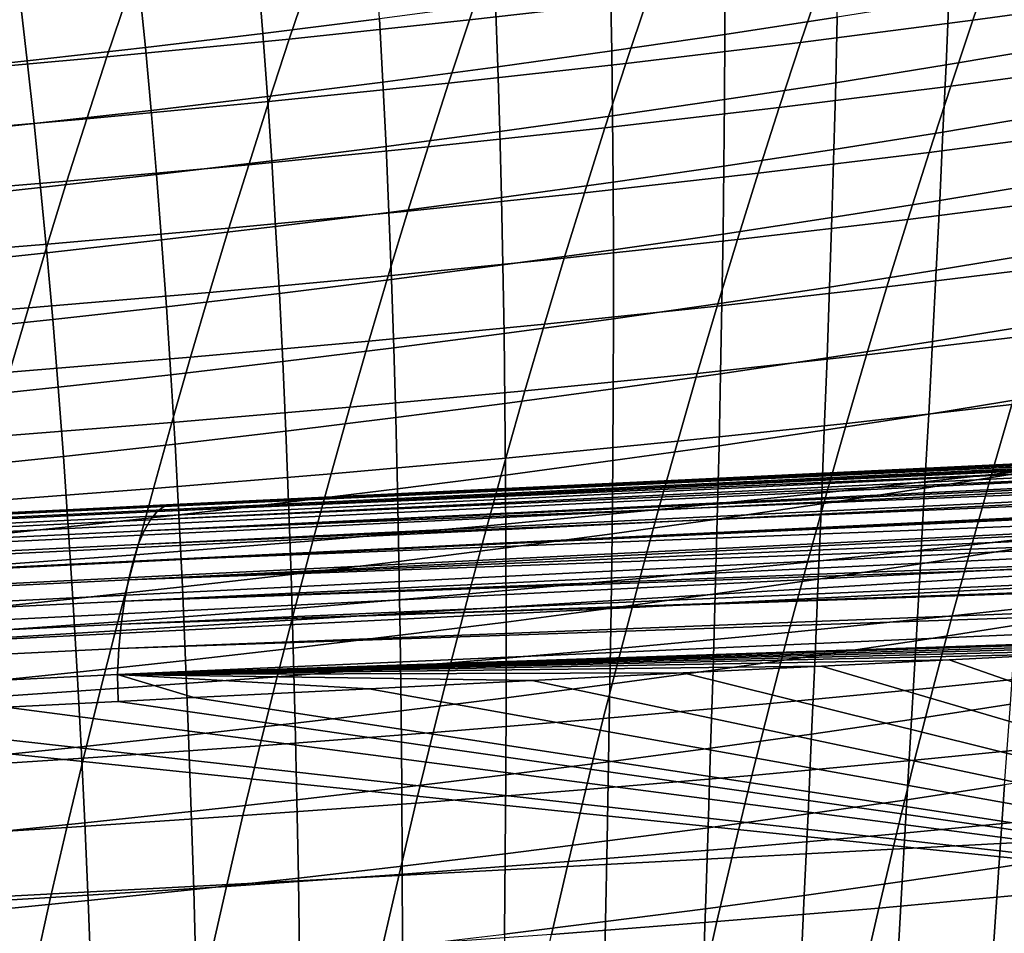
# Model space of a CAD drawing. Header units: metres. Extents: x -248 to 28, y -28 to 28.
# Tile 334 of 507: x -38.85 to -34.88, y 8.47 to 12.15. Entities that reach past the tile are written whole.
import ezdxf

# ---------------------------------------------------------------- set-up
doc = ezdxf.new("R2010")
doc.units = ezdxf.units.M
doc.layers.add('solid_10_061_053_XXX', color=7, linetype='CONTINUOUS')

msp = doc.modelspace()

# ---------------------------------------------------------------- linework, layer by layer
at = {"layer": 'solid_10_061_053_XXX'}
for points in [[(-34.231518, 12.505729, 63.510338), (-34.324722, 12.239424, 63.161781), (-35.006657, 12.144467, 64.070091), (-34.91621, 12.407646, 64.411278)], [(-36.230721, 12.482958, 66.501122), (-36.318192, 12.227763, 66.166069), (-37.034466, 12.145777, 67.019325), (-36.948856, 12.398229, 67.347321)], [(-37.396816, 12.150808, 104.903877), (-37.411945, 12.400756, 104.70356), (-37.886734, 12.340705, 104.698837), (-37.866924, 12.091537, 104.89724)], [(-36.948856, 12.398229, 67.347321), (-37.034466, 12.145777, 67.019325), (-37.760235, 12.068966, 67.856209), (-37.676201, 12.318791, 68.177391)], [(-35.552395, 12.157101, 105.229584), (-35.547043, 12.415862, 105.026115), (-36.004726, 12.345283, 104.981651), (-36.005142, 12.087584, 105.182816)], [(-34.91621, 12.407646, 64.411278), (-35.006657, 12.144467, 64.070091), (-35.699947, 12.054834, 64.962616), (-35.611938, 12.315022, 65.296623)], [(-37.866924, 12.091537, 104.89724), (-37.886734, 12.340705, 104.698837), (-38.364357, 12.283396, 104.703987), (-38.339935, 12.034941, 104.900612)], [(-36.005142, 12.087584, 105.182816), (-36.004726, 12.345283, 104.981651), (-36.465637, 12.27762, 104.946304), (-36.461201, 12.020916, 105.145287)], [(-37.676201, 12.318791, 68.177391), (-37.760235, 12.068966, 67.856209), (-38.494961, 11.99723, 68.676567), (-38.412235, 12.244545, 68.99118)], [(-35.611938, 12.315022, 65.296623), (-35.699947, 12.054834, 64.962616), (-36.404079, 11.970436, 65.839012), (-36.318192, 12.227763, 66.166069)], [(-34.673546, 12.038629, 105.552422), (-34.657162, 12.304913, 105.349953), (-35.103046, 12.229523, 105.285355), (-35.114368, 11.964473, 105.485435)], [(-38.339935, 12.034941, 104.900612), (-38.364357, 12.283396, 104.703987), (-38.844723, 12.228768, 104.719231), (-38.81575, 11.98096, 104.91423)], [(-36.461201, 12.020916, 105.145287), (-36.465637, 12.27762, 104.946304), (-36.929695, 12.212816, 104.920303), (-36.920483, 11.957033, 105.117226)], [(-38.81575, 11.98096, 104.91423), (-38.844723, 12.228768, 104.719231), (-39.327583, 12.176771, 104.74482), (-39.294113, 11.929544, 104.938339)], [(-38.412235, 12.244545, 68.99118), (-38.494961, 11.99723, 68.676567), (-39.238113, 11.93047, 69.480232), (-39.156441, 12.175388, 69.788528)], [(-36.318192, 12.227763, 66.166069), (-36.404079, 11.970436, 65.839012), (-37.118526, 11.891183, 66.699005), (-37.034466, 12.145777, 67.019325)], [(-35.114368, 11.964473, 105.485435), (-35.103046, 12.229523, 105.285355), (-35.552395, 12.157101, 105.229584), (-35.558746, 11.893209, 105.427368)], [(-34.324722, 12.239424, 63.161781), (-34.416225, 11.970958, 62.822109), (-35.095451, 11.879141, 63.73745), (-35.006657, 12.144467, 64.070091)], [(-36.920483, 11.957033, 105.117226), (-36.929695, 12.212816, 104.920303), (-37.396816, 12.150808, 104.903877), (-37.382904, 11.895878, 105.098854)], [(-37.382904, 11.895878, 105.098854), (-37.396816, 12.150808, 104.903877), (-37.866924, 12.091537, 104.89724), (-37.848381, 11.837389, 105.090401)], [(-37.034466, 12.145777, 67.019325), (-37.118526, 11.891183, 66.699005), (-37.842747, 11.816979, 67.542389), (-37.760235, 12.068966, 67.856209)], [(-35.558746, 11.893209, 105.427368), (-35.552395, 12.157101, 105.229584), (-36.005142, 12.087584, 105.182816), (-36.006607, 11.824776, 105.37841)], [(-35.006657, 12.144467, 64.070091), (-35.095451, 11.879141, 63.73745), (-35.786358, 11.792504, 64.636795), (-35.699947, 12.054834, 64.962616)], [(-37.760235, 12.068966, 67.856209), (-37.842747, 11.816979, 67.542389), (-38.576195, 11.747727, 68.369011), (-38.494961, 11.99723, 68.676567)], [(-37.848381, 11.837389, 105.090401), (-37.866924, 12.091537, 104.89724), (-38.339935, 12.034941, 104.900612), (-38.31683, 11.781507, 105.092087)], [(-36.006607, 11.824776, 105.37841), (-36.005142, 12.087584, 105.182816), (-36.461201, 12.020916, 105.145287), (-36.457863, 11.759115, 105.338806)], [(-38.31683, 11.781507, 105.092087), (-38.339935, 12.034941, 104.900612), (-38.81575, 11.98096, 104.91423), (-38.788136, 11.728173, 105.104164)], [(-36.457863, 11.759115, 105.338806), (-36.461201, 12.020916, 105.145287), (-36.920483, 11.957033, 105.117226), (-36.912426, 11.696169, 105.308769)], [(-35.699947, 12.054834, 64.962616), (-35.786358, 11.792504, 64.636795), (-36.488407, 11.710963, 65.519829), (-36.404079, 11.970436, 65.839012)], [(-34.690788, 11.767049, 105.749077), (-34.673546, 12.038629, 105.552422), (-35.114368, 11.964473, 105.485435), (-35.126602, 11.694157, 105.67981)], [(-38.494961, 11.99723, 68.676567), (-38.576195, 11.747727, 68.369011), (-39.318321, 11.68333, 69.178719), (-39.238113, 11.93047, 69.480232)], [(-38.788136, 11.728173, 105.104164), (-38.81575, 11.98096, 104.91423), (-39.294113, 11.929544, 104.938339), (-39.262047, 11.677338, 105.126877)], [(-36.912426, 11.696169, 105.308769), (-36.920483, 11.957033, 105.117226), (-37.382904, 11.895878, 105.098854), (-37.370197, 11.635877, 105.288544)], [(-36.404079, 11.970436, 65.839012), (-36.488407, 11.710963, 65.519829), (-37.201061, 11.634429, 66.38623), (-37.118526, 11.891183, 66.699005)], [(-35.126602, 11.694157, 105.67981), (-35.114368, 11.964473, 105.485435), (-35.558746, 11.893209, 105.427368), (-35.566067, 11.624078, 105.61956)], [(-34.416225, 11.970958, 62.822109), (-34.506046, 11.700331, 62.491177), (-35.182621, 11.611661, 63.413197), (-35.095451, 11.879141, 63.73745)], [(-37.118526, 11.891183, 66.699005), (-37.201061, 11.634429, 66.38623), (-37.923767, 11.562811, 67.235817), (-37.842747, 11.816979, 67.542389)], [(-37.370197, 11.635877, 105.288544), (-37.382904, 11.895878, 105.098854), (-37.848381, 11.837389, 105.090401), (-37.831093, 11.57818, 105.278366)], [(-35.566067, 11.624078, 105.61956), (-35.558746, 11.893209, 105.427368), (-36.006607, 11.824776, 105.37841), (-36.009102, 11.556752, 105.568512)], [(-35.095451, 11.879141, 63.73745), (-35.182621, 11.611661, 63.413197), (-35.871185, 11.52802, 64.319038), (-35.786358, 11.792504, 64.636795)], [(-37.831093, 11.57818, 105.278366), (-37.848381, 11.837389, 105.090401), (-38.31683, 11.781507, 105.092087), (-38.295025, 11.52302, 105.278465)], [(-36.009102, 11.556752, 105.568512), (-36.006607, 11.824776, 105.37841), (-36.457863, 11.759115, 105.338806), (-36.455608, 11.492123, 105.526917)], [(-37.842747, 11.816979, 67.542389), (-37.923767, 11.562811, 67.235817), (-38.655964, 11.496013, 68.068413), (-38.576195, 11.747727, 68.369011)], [(-35.786358, 11.792504, 64.636795), (-35.871185, 11.52802, 64.319038), (-36.571194, 11.449327, 65.208374), (-36.488407, 11.710963, 65.519829)], [(-38.576195, 11.747727, 68.369011), (-38.655964, 11.496013, 68.068413), (-39.397087, 11.433941, 68.883865), (-39.318321, 11.68333, 69.178719)], [(-38.295025, 11.52302, 105.278465), (-38.31683, 11.781507, 105.092087), (-38.788136, 11.728173, 105.104164), (-38.761871, 11.470338, 105.28907)], [(-36.455608, 11.492123, 105.526917), (-36.457863, 11.759115, 105.338806), (-36.912426, 11.696169, 105.308769), (-36.905499, 11.430132, 105.49501)], [(-34.708858, 11.490054, 105.940025), (-34.690788, 11.767049, 105.749077), (-35.126602, 11.694157, 105.67981), (-35.139729, 11.418462, 105.868584)], [(-38.761871, 11.470338, 105.28907), (-38.788136, 11.728173, 105.104164), (-39.262047, 11.677338, 105.126877), (-39.231377, 11.420085, 105.310463)], [(-36.488407, 11.710963, 65.519829), (-36.571194, 11.449327, 65.208374), (-37.282093, 11.375495, 66.080879), (-37.201061, 11.634429, 66.38623)], [(-36.905499, 11.430132, 105.49501), (-36.912426, 11.696169, 105.308769), (-37.370197, 11.635877, 105.288544), (-37.358677, 11.37072, 105.47303)], [(-35.139729, 11.418462, 105.868584), (-35.126602, 11.694157, 105.67981), (-35.566067, 11.624078, 105.61956), (-35.574333, 11.3496, 105.806236)], [(-34.506046, 11.700331, 62.491177), (-34.594204, 11.42754, 62.168831), (-35.268181, 11.342021, 63.097191), (-35.182621, 11.611661, 63.413197)], [(-37.201061, 11.634429, 66.38623), (-37.282093, 11.375495, 66.080879), (-38.003319, 11.306437, 66.936363), (-37.923767, 11.562811, 67.235817)], [(-37.358677, 11.37072, 105.47303), (-37.370197, 11.635877, 105.288544), (-37.831093, 11.57818, 105.278366), (-37.815044, 11.31383, 105.461205)], [(-35.574333, 11.3496, 105.806236), (-35.566067, 11.624078, 105.61956), (-36.009102, 11.556752, 105.568512), (-36.012596, 11.283412, 105.753197)], [(-35.182621, 11.611661, 63.413197), (-35.268181, 11.342021, 63.097191), (-35.954453, 11.261371, 64.009201), (-35.871185, 11.52802, 64.319038)], [(-37.923767, 11.562811, 67.235817), (-38.003319, 11.306437, 66.936363), (-38.734291, 11.242062, 67.774658), (-38.655964, 11.496013, 68.068413)], [(-37.815044, 11.31383, 105.461205), (-37.831093, 11.57818, 105.278366), (-38.295025, 11.52302, 105.278465), (-38.274506, 11.259404, 105.459785)], [(-36.012596, 11.283412, 105.753197), (-36.009102, 11.556752, 105.568512), (-36.455608, 11.492123, 105.526917), (-36.454418, 11.21984, 105.709709)], [(-38.274506, 11.259404, 105.459785), (-38.295025, 11.52302, 105.278465), (-38.761871, 11.470338, 105.28907), (-38.736946, 11.207385, 105.469009)], [(-35.871185, 11.52802, 64.319038), (-35.954453, 11.261371, 64.009201), (-36.652462, 11.185512, 64.904526), (-36.571194, 11.449327, 65.208374)], [(-38.655964, 11.496013, 68.068413), (-38.734291, 11.242062, 67.774658), (-39.474438, 11.182276, 68.595589), (-39.397087, 11.433941, 68.883865)], [(-38.736946, 11.207385, 105.469009), (-38.761871, 11.470338, 105.28907), (-39.231377, 11.420085, 105.310463), (-39.202091, 11.157723, 105.489143)], [(-36.454418, 11.21984, 105.709709), (-36.455608, 11.492123, 105.526917), (-36.905499, 11.430132, 105.49501), (-36.899693, 11.158829, 105.676018)], [(-34.72773, 11.207526, 106.125366), (-34.708858, 11.490054, 105.940025), (-35.139729, 11.418462, 105.868584), (-35.153713, 11.137274, 106.051834)], [(-36.571194, 11.449327, 65.208374), (-36.652462, 11.185512, 64.904526), (-37.361645, 11.114362, 65.782837), (-37.282093, 11.375495, 66.080879)], [(-36.899693, 11.158829, 105.676018), (-36.905499, 11.430132, 105.49501), (-37.358677, 11.37072, 105.47303), (-37.348328, 11.10032, 105.652351)], [(-34.594204, 11.42754, 62.168831), (-34.680714, 11.152584, 61.854919), (-35.352146, 11.070213, 62.789288), (-35.268181, 11.342021, 63.097191)], [(-35.153713, 11.137274, 106.051834), (-35.139729, 11.418462, 105.868584), (-35.574333, 11.3496, 105.806236), (-35.583523, 11.069667, 105.987495)], [(-37.282093, 11.375495, 66.080879), (-37.361645, 11.114362, 65.782837), (-38.081421, 11.047837, 66.643929), (-38.003319, 11.306437, 66.936363)], [(-37.348328, 11.10032, 105.652351), (-37.358677, 11.37072, 105.47303), (-37.815044, 11.31383, 105.461205), (-37.800217, 11.044257, 105.638969)], [(-35.583523, 11.069667, 105.987495), (-35.574333, 11.3496, 105.806236), (-36.012596, 11.283412, 105.753197), (-36.017075, 11.004651, 105.932549)], [(-38.003319, 11.306437, 66.936363), (-38.081421, 11.047837, 66.643929), (-38.811199, 10.985848, 67.48764), (-38.734291, 11.242062, 67.774658)], [(-37.800217, 11.044257, 105.638969), (-37.815044, 11.31383, 105.461205), (-38.274506, 11.259404, 105.459785), (-38.255264, 10.990583, 105.636101)], [(-35.268181, 11.342021, 63.097191), (-35.352146, 11.070213, 62.789288), (-36.036179, 10.992544, 63.70715), (-35.954453, 11.261371, 64.009201)], [(-36.017075, 11.004651, 105.932549), (-36.012596, 11.283412, 105.753197), (-36.454418, 11.21984, 105.709709), (-36.454262, 10.94217, 105.887253)], [(-38.734291, 11.242062, 67.774658), (-38.811199, 10.985848, 67.48764), (-39.550388, 10.928308, 68.313782), (-39.474438, 11.182276, 68.595589)], [(-38.255264, 10.990583, 105.636101), (-38.274506, 11.259404, 105.459785), (-38.736946, 11.207385, 105.469009), (-38.713345, 10.939244, 105.644005)], [(-35.954453, 11.261371, 64.009201), (-36.036179, 10.992544, 63.70715), (-36.732235, 10.919502, 64.608154), (-36.652462, 11.185512, 64.904526)], [(-38.713345, 10.939244, 105.644005), (-38.736946, 11.207385, 105.469009), (-39.202091, 11.157723, 105.489143), (-39.174183, 10.89019, 105.662956)], [(-36.454262, 10.94217, 105.887253), (-36.454418, 11.21984, 105.709709), (-36.899693, 11.158829, 105.676018), (-36.894985, 10.882168, 105.851852)], [(-34.747372, 10.919347, 106.305199), (-34.72773, 11.207526, 106.125366), (-35.153713, 11.137274, 106.051834), (-35.168533, 10.850479, 106.229668)], [(-36.652462, 11.185512, 64.904526), (-36.732235, 10.919502, 64.608154), (-37.439739, 10.851011, 65.491974), (-37.361645, 11.114362, 65.782837)], [(-36.894985, 10.882168, 105.851852), (-36.899693, 11.158829, 105.676018), (-37.348328, 11.10032, 105.652351), (-37.33913, 10.82459, 105.826584)], [(-34.680714, 11.152584, 61.854919), (-34.765587, 10.875461, 61.549294), (-35.434544, 10.796231, 62.489342), (-35.352146, 11.070213, 62.789288)], [(-37.361645, 11.114362, 65.782837), (-37.439739, 10.851011, 65.491974), (-38.1581, 10.786988, 66.358398), (-38.081421, 11.047837, 66.643929)], [(-35.168533, 10.850479, 106.229668), (-35.153713, 11.137274, 106.051834), (-35.583523, 11.069667, 105.987495), (-35.593609, 10.784171, 106.163422)], [(-37.33913, 10.82459, 105.826584), (-37.348328, 11.10032, 105.652351), (-37.800217, 11.044257, 105.638969), (-37.786598, 10.769381, 105.811707)], [(-35.352146, 11.070213, 62.789288), (-35.434544, 10.796231, 62.489342), (-36.116386, 10.721529, 63.412743), (-36.036179, 10.992544, 63.70715)], [(-35.593609, 10.784171, 106.163422), (-35.583523, 11.069667, 105.987495), (-36.017075, 11.004651, 105.932549), (-36.022514, 10.720367, 106.106651)], [(-38.081421, 11.047837, 66.643929), (-38.1581, 10.786988, 66.358398), (-38.886707, 10.727349, 67.207245), (-38.811199, 10.985848, 67.48764)], [(-37.786598, 10.769381, 105.811707), (-37.800217, 11.044257, 105.638969), (-38.255264, 10.990583, 105.636101), (-38.237286, 10.716484, 105.807465)], [(-38.237286, 10.716484, 105.807465), (-38.255264, 10.990583, 105.636101), (-38.713345, 10.939244, 105.644005), (-38.691063, 10.665846, 105.814117)], [(-36.036179, 10.992544, 63.70715), (-36.116386, 10.721529, 63.412743), (-36.810535, 10.651283, 64.31913), (-36.732235, 10.919502, 64.608154)], [(-36.022514, 10.720367, 106.106651), (-36.017075, 11.004651, 105.932549), (-36.454262, 10.94217, 105.887253), (-36.455132, 10.659014, 106.059624)], [(-38.811199, 10.985848, 67.48764), (-38.886707, 10.727349, 67.207245), (-39.624969, 10.672012, 68.038338), (-39.550388, 10.928308, 68.313782)], [(-38.691063, 10.665846, 105.814117), (-38.713345, 10.939244, 105.644005), (-39.174183, 10.89019, 105.662956), (-39.14764, 10.61742, 105.831932)], [(-36.732235, 10.919502, 64.608154), (-36.810535, 10.651283, 64.31913), (-37.516399, 10.585423, 65.208168), (-37.439739, 10.851011, 65.491974)], [(-36.455132, 10.659014, 106.059624), (-36.454262, 10.94217, 105.887253), (-36.894985, 10.882168, 105.851852), (-36.891354, 10.600057, 106.022583)], [(-34.767746, 10.625395, 106.479607), (-34.747372, 10.919347, 106.305199), (-35.168533, 10.850479, 106.229668), (-35.184155, 10.557962, 106.402168)], [(-36.891354, 10.600057, 106.022583), (-36.894985, 10.882168, 105.851852), (-37.33913, 10.82459, 105.826584), (-37.331074, 10.543444, 105.995789)], [(-34.765587, 10.875461, 61.549294), (-34.848846, 10.596169, 61.251801), (-35.515385, 10.520069, 62.197216), (-35.434544, 10.796231, 62.489342)], [(-37.439739, 10.851011, 65.491974), (-37.516399, 10.585423, 65.208168), (-38.233376, 10.523868, 66.079643), (-38.1581, 10.786988, 66.358398)], [(-35.184155, 10.557962, 106.402168), (-35.168533, 10.850479, 106.229668), (-35.593609, 10.784171, 106.163422), (-35.604565, 10.493, 106.334084)], [(-37.331074, 10.543444, 105.995789), (-37.33913, 10.82459, 105.826584), (-37.786598, 10.769381, 105.811707), (-37.774178, 10.489119, 105.979485)], [(-35.434544, 10.796231, 62.489342), (-35.515385, 10.520069, 62.197216), (-36.195095, 10.448314, 63.125843), (-36.116386, 10.721529, 63.412743)], [(-38.1581, 10.786988, 66.358398), (-38.233376, 10.523868, 66.079643), (-38.960846, 10.46654, 66.933372), (-38.886707, 10.727349, 67.207245)], [(-37.774178, 10.489119, 105.979485), (-37.786598, 10.769381, 105.811707), (-38.237286, 10.716484, 105.807465), (-38.220562, 10.437029, 105.97393)], [(-35.604565, 10.493, 106.334084), (-35.593609, 10.784171, 106.163422), (-36.022514, 10.720367, 106.106651), (-36.028885, 10.430453, 106.275574)], [(-38.220562, 10.437029, 105.97393), (-38.237286, 10.716484, 105.807465), (-38.691063, 10.665846, 105.814117), (-38.670086, 10.387121, 105.979378)], [(-36.116386, 10.721529, 63.412743), (-36.195095, 10.448314, 63.125843), (-36.887383, 10.380839, 64.037323), (-36.810535, 10.651283, 64.31913)], [(-36.028885, 10.430453, 106.275574), (-36.022514, 10.720367, 106.106651), (-36.455132, 10.659014, 106.059624), (-36.456997, 10.370271, 106.226883)], [(-34.196075, 10.676682, 60.289978), (-34.280369, 10.391908, 59.995304), (-34.930504, 10.314698, 60.962296), (-34.848846, 10.596169, 61.251801)], [(-38.670086, 10.387121, 105.979378), (-38.691063, 10.665846, 105.814117), (-39.14764, 10.61742, 105.831932), (-39.122459, 10.339351, 105.996117)], [(-36.810535, 10.651283, 64.31913), (-36.887383, 10.380839, 64.037323), (-37.591652, 10.317577, 64.931297), (-37.516399, 10.585423, 65.208168)], [(-36.456997, 10.370271, 106.226883), (-36.455132, 10.659014, 106.059624), (-36.891354, 10.600057, 106.022583), (-36.888786, 10.312401, 106.188278)], [(-36.888786, 10.312401, 106.188278), (-36.891354, 10.600057, 106.022583), (-37.331074, 10.543444, 105.995789), (-37.324139, 10.25679, 106.160011)], [(-34.848846, 10.596169, 61.251801), (-34.930504, 10.314698, 60.962296), (-35.594692, 10.241708, 61.912762), (-35.515385, 10.520069, 62.197216)], [(-34.788795, 10.325519, 106.648621), (-34.767746, 10.625395, 106.479607), (-35.184155, 10.557962, 106.402168), (-35.200523, 10.259578, 106.569351)], [(-37.516399, 10.585423, 65.208168), (-37.591652, 10.317577, 64.931297), (-38.307278, 10.258454, 65.807556), (-38.233376, 10.523868, 66.079643)], [(-35.200523, 10.259578, 106.569351), (-35.184155, 10.557962, 106.402168), (-35.604565, 10.493, 106.334084), (-35.616337, 10.196013, 106.499512)], [(-38.233376, 10.523868, 66.079643), (-38.307278, 10.258454, 65.807556), (-39.033638, 10.203395, 66.665909), (-38.960846, 10.46654, 66.933372)], [(-37.324139, 10.25679, 106.160011), (-37.331074, 10.543444, 105.995789), (-37.774178, 10.489119, 105.979485), (-37.762939, 10.203388, 106.142342)], [(-35.515385, 10.520069, 62.197216), (-35.594692, 10.241708, 61.912762), (-36.272324, 10.172877, 62.846321), (-36.195095, 10.448314, 63.125843)], [(-32.390041, 10.469682, 164.966141), (-32.352154, 10.476161, 164.86937), (-34.880791, 10.354293, 165.560669), (-39.768337, 10.113962, 166.984238)], [(-38.292217, 10.164721, 162.939499), (-38.263603, 10.185012, 163.046356), (-31.716564, 10.489279, 161.174301), (-31.725136, 10.481771, 161.141434)], [(-38.292217, 10.164721, 162.939499), (-31.725136, 10.481771, 161.141434), (-31.734097, 10.472515, 161.106812)], [(-38.292217, 10.164721, 162.939499), (-31.734097, 10.472515, 161.106812), (-31.751043, 10.450806, 161.040619)], [(-38.263603, 10.185012, 163.046356), (-38.228069, 10.193053, 163.152954), (-31.680109, 10.507649, 161.311676), (-31.697319, 10.501612, 161.247284)], [(-38.263603, 10.185012, 163.046356), (-31.697319, 10.501612, 161.247284), (-31.698538, 10.50101, 161.242706)], [(-38.263603, 10.185012, 163.046356), (-31.698538, 10.50101, 161.242706), (-31.716564, 10.489279, 161.174301)], [(-31.680109, 10.507649, 161.311676), (-38.228069, 10.193053, 163.152954), (-34.403362, 10.377386, 162.10228)], [(-37.762939, 10.203388, 106.142342), (-37.774178, 10.489119, 105.979485), (-38.220562, 10.437029, 105.97393), (-38.205074, 10.152141, 106.135529)], [(-35.616337, 10.196013, 106.499512), (-35.604565, 10.493, 106.334084), (-36.028885, 10.430453, 106.275574), (-36.036144, 10.134775, 106.439316)], [(-34.885181, 10.354164, 162.233521), (-34.880791, 10.354293, 165.560669), (-32.352154, 10.476161, 164.86937), (-34.403362, 10.377386, 162.10228)], [(-39.768337, 10.113962, 166.984238), (-39.745651, 10.100722, 167.064957), (-32.367714, 10.45688, 165.045456), (-32.390041, 10.469682, 164.966141)], [(-39.745651, 10.100722, 167.064957), (-39.72308, 10.078103, 167.1436), (-32.34549, 10.435017, 165.122803), (-32.367714, 10.45688, 165.045456)], [(-39.72308, 10.078103, 167.1436), (-39.700912, 10.046393, 167.219162), (-32.323647, 10.404365, 165.19722), (-32.34549, 10.435017, 165.122803)], [(-38.205074, 10.152141, 106.135529), (-38.220562, 10.437029, 105.97393), (-38.670086, 10.387121, 105.979378), (-38.650402, 10.102998, 106.139832)], [(-38.319469, 10.13215, 162.835342), (-38.292217, 10.164721, 162.939499), (-31.751043, 10.450806, 161.040619), (-31.751652, 10.449918, 161.038223)], [(-38.319469, 10.13215, 162.835342), (-31.751652, 10.449918, 161.038223), (-31.767319, 10.424261, 160.976013)], [(-36.195095, 10.448314, 63.125843), (-36.272324, 10.172877, 62.846321), (-36.962803, 10.108144, 63.7626), (-36.887383, 10.380839, 64.037323)], [(-39.700912, 10.046393, 167.219162), (-39.679432, 10.006, 167.290665), (-32.302448, 10.365302, 165.267792), (-32.323647, 10.404365, 165.19722)], [(-38.345024, 10.087712, 162.735229), (-38.319469, 10.13215, 162.835342), (-31.767319, 10.424261, 160.976013), (-31.776543, 10.406451, 160.938934)], [(-38.345024, 10.087712, 162.735229), (-31.776543, 10.406451, 160.938934), (-31.782841, 10.393019, 160.913376)], [(-36.036144, 10.134775, 106.439316), (-36.028885, 10.430453, 106.275574), (-36.456997, 10.370271, 106.226883), (-36.459816, 10.075813, 106.389038)], [(-39.768337, 10.113962, 166.984238), (-34.880791, 10.354293, 165.560669), (-39.71484, 10.121314, 166.882095)], [(-38.685261, 10.171019, 163.279297), (-39.494705, 10.132007, 163.503128), (-39.71484, 10.121314, 166.882095), (-34.880791, 10.354293, 165.560669)], [(-39.679432, 10.006, 167.290665), (-39.658916, 9.957439, 167.357208), (-32.282166, 10.318312, 165.333633), (-32.302448, 10.365302, 165.267792)], [(-38.650402, 10.102998, 106.139832), (-38.670086, 10.387121, 105.979378), (-39.122459, 10.339351, 105.996117), (-39.098629, 10.055915, 106.155533)], [(-38.228069, 10.193053, 163.152954), (-38.685261, 10.171019, 163.279297), (-34.880791, 10.354293, 165.560669)], [(-38.368553, 10.03197, 162.640411), (-38.345024, 10.087712, 162.735229), (-31.797529, 10.35724, 160.852997), (-31.799503, 10.35191, 160.844788)], [(-38.345024, 10.087712, 162.735229), (-31.782841, 10.393019, 160.913376), (-31.797529, 10.35724, 160.852997)], [(-34.403362, 10.377386, 162.10228), (-38.228069, 10.193053, 163.152954), (-37.929817, 10.207427, 163.070541)], [(-37.929817, 10.207427, 163.070541), (-38.228069, 10.193053, 163.152954), (-34.880791, 10.354293, 165.560669)], [(-37.929817, 10.207427, 163.070541), (-34.885181, 10.354164, 162.233521), (-34.403362, 10.377386, 162.10228)], [(-37.223881, 10.24145, 162.875488), (-37.929817, 10.207427, 163.070541), (-34.880791, 10.354293, 165.560669)], [(-34.885181, 10.354164, 162.233521), (-37.929817, 10.207427, 163.070541), (-37.223881, 10.24145, 162.875488)], [(-36.887383, 10.380839, 64.037323), (-36.962803, 10.108144, 63.7626), (-37.665508, 10.047446, 64.66124), (-37.591652, 10.317577, 64.931297)], [(-36.566448, 10.273135, 162.694061), (-37.223881, 10.24145, 162.875488), (-34.880791, 10.354293, 165.560669)], [(-34.885181, 10.354164, 162.233521), (-37.223881, 10.24145, 162.875488), (-36.566448, 10.273135, 162.694061)], [(-36.459816, 10.075813, 106.389038), (-36.456997, 10.370271, 106.226883), (-36.888786, 10.312401, 106.188278), (-36.887238, 10.019076, 106.34893)], [(-35.958153, 10.302452, 162.526718), (-36.566448, 10.273135, 162.694061), (-34.880791, 10.354293, 165.560669)], [(-36.566448, 10.273135, 162.694061), (-35.399677, 10.329368, 162.373779), (-34.885181, 10.354164, 162.233521)], [(-35.399677, 10.329368, 162.373779), (-35.958153, 10.302452, 162.526718), (-34.880791, 10.354293, 165.560669)], [(-34.885181, 10.354164, 162.233521), (-35.399677, 10.329368, 162.373779), (-34.880791, 10.354293, 165.560669)], [(-34.280369, 10.391908, 59.995304), (-34.362972, 10.104814, 59.708817), (-35.010551, 10.030891, 60.680653), (-34.930504, 10.314698, 60.962296)], [(-39.658916, 9.957439, 167.357208), (-39.639629, 9.901335, 167.417923), (-32.263039, 10.263975, 165.393936), (-32.282166, 10.318312, 165.333633)], [(-38.389755, 9.965628, 162.552094), (-38.368553, 10.03197, 162.640411), (-31.811306, 10.317106, 160.795181), (-31.820248, 10.286969, 160.756943)], [(-37.591652, 10.317577, 64.931297), (-37.665508, 10.047446, 64.66124), (-38.379822, 9.990715, 65.542023), (-38.307278, 10.258454, 65.807556)], [(-38.368553, 10.03197, 162.640411), (-31.799503, 10.35191, 160.844788), (-31.811306, 10.317106, 160.795181)], [(-35.399677, 10.329368, 162.373779), (-36.566448, 10.273135, 162.694061), (-35.958153, 10.302452, 162.526718)], [(-34.930504, 10.314698, 60.962296), (-35.010551, 10.030891, 60.680653), (-35.672455, 9.960992, 61.635868), (-35.594692, 10.241708, 61.912762)], [(-34.81044, 10.019551, 106.812225), (-34.788795, 10.325519, 106.648621), (-35.200523, 10.259578, 106.569351), (-35.217564, 9.955162, 106.731194)], [(-38.389755, 9.965628, 162.552094), (-31.820248, 10.286969, 160.756943), (-31.824102, 10.272826, 160.740265)], [(-36.887238, 10.019076, 106.34893), (-36.888786, 10.312401, 106.188278), (-37.324139, 10.25679, 106.160011), (-37.318287, 9.964514, 106.31926)], [(-39.639629, 9.901335, 167.417923), (-39.621815, 9.838405, 167.472031), (-32.245316, 10.202965, 165.447968), (-32.263039, 10.263975, 165.393936)], [(-38.307278, 10.258454, 65.807556), (-38.379822, 9.990715, 65.542023), (-39.105099, 9.93788, 66.404747), (-39.033638, 10.203395, 66.665909)], [(-38.389755, 9.965628, 162.552094), (-31.824102, 10.272826, 160.740265), (-31.835852, 10.224627, 160.688492)], [(-37.318287, 9.964514, 106.31926), (-37.324139, 10.25679, 106.160011), (-37.762939, 10.203388, 106.142342), (-37.752846, 9.912077, 106.300285)], [(-35.594692, 10.241708, 61.912762), (-35.672455, 9.960992, 61.635868), (-36.348068, 9.895059, 62.57407), (-36.272324, 10.172877, 62.846321)], [(-35.217564, 9.955162, 106.731194), (-35.200523, 10.259578, 106.569351), (-35.616337, 10.196013, 106.499512), (-35.62886, 9.893055, 106.659668)], [(-39.621815, 9.838405, 167.472031), (-39.605701, 9.769455, 167.51886), (-32.229206, 10.136033, 165.495026), (-32.245316, 10.202965, 165.447968)], [(-38.408371, 9.889524, 162.47139), (-38.389755, 9.965628, 162.552094), (-31.835852, 10.224627, 160.688492), (-31.838524, 10.212429, 160.676483)], [(-38.408371, 9.889524, 162.47139), (-31.838524, 10.212429, 160.676483), (-31.846493, 10.172754, 160.640137)], [(-37.752846, 9.912077, 106.300285), (-37.762939, 10.203388, 106.142342), (-38.205074, 10.152141, 106.135529), (-38.190796, 9.861713, 106.292259)], [(-35.62886, 9.893055, 106.659668), (-35.616337, 10.196013, 106.499512), (-36.036144, 10.134775, 106.439316), (-36.044228, 9.833182, 106.59787)], [(-38.292217, 10.164721, 162.939499), (-38.319469, 10.13215, 162.835342), (-44.907269, 9.813687, 164.660934), (-44.879627, 9.846806, 164.765839)], [(-38.263603, 10.185012, 163.046356), (-38.292217, 10.164721, 162.939499), (-44.879627, 9.846806, 164.765839), (-44.850609, 9.867439, 164.873535)], [(-44.850609, 9.867439, 164.873535), (-44.812771, 9.875701, 164.980453), (-44.529152, 9.88937, 164.901443), (-38.263603, 10.185012, 163.046356)], [(-38.263603, 10.185012, 163.046356), (-44.529152, 9.88937, 164.901443), (-43.375179, 9.944986, 164.58017)], [(-38.263603, 10.185012, 163.046356), (-43.375179, 9.944986, 164.58017), (-42.299412, 9.996833, 164.280991)], [(-38.263603, 10.185012, 163.046356), (-42.299412, 9.996833, 164.280991), (-41.296967, 10.045146, 164.002548)], [(-38.263603, 10.185012, 163.046356), (-41.296967, 10.045146, 164.002548), (-40.363571, 10.090132, 163.743683)], [(-40.363571, 10.090132, 163.743683), (-39.494705, 10.132007, 163.503128), (-38.263603, 10.185012, 163.046356)], [(-39.494705, 10.132007, 163.503128), (-38.685261, 10.171019, 163.279297), (-38.263603, 10.185012, 163.046356)], [(-38.263603, 10.185012, 163.046356), (-38.685261, 10.171019, 163.279297), (-38.228069, 10.193053, 163.152954)], [(-38.408371, 9.889524, 162.47139), (-31.846493, 10.172754, 160.640137), (-31.854105, 10.129208, 160.604416)], [(-36.272324, 10.172877, 62.846321), (-36.348068, 9.895059, 62.57407), (-37.036777, 9.833036, 63.494873), (-36.962803, 10.108144, 63.7626)], [(-38.319469, 10.13215, 162.835342), (-38.345024, 10.087712, 162.735229), (-44.93317, 9.768511, 164.560165), (-44.907269, 9.813687, 164.660934)], [(-39.605701, 9.769455, 167.51886), (-39.591496, 9.695369, 167.557785), (-32.214912, 10.064009, 165.534561), (-32.229206, 10.136033, 165.495026)], [(-38.190796, 9.861713, 106.292259), (-38.205074, 10.152141, 106.135529), (-38.650402, 10.102998, 106.139832), (-38.631989, 9.813375, 106.295464)], [(-38.408371, 9.889524, 162.47139), (-31.854105, 10.129208, 160.604416), (-31.855972, 10.117476, 160.595459), (-38.42416, 9.804621, 162.399323)], [(-38.42416, 9.804621, 162.399323), (-31.855972, 10.117476, 160.595459), (-31.864243, 10.059078, 160.554672)], [(-36.044228, 9.833182, 106.59787), (-36.036144, 10.134775, 106.439316), (-36.459816, 10.075813, 106.389038), (-36.463535, 9.775495, 106.546066)], [(-38.345024, 10.087712, 162.735229), (-38.368553, 10.03197, 162.640411), (-44.957005, 9.711859, 164.464828), (-44.93317, 9.768511, 164.560165)], [(-38.631989, 9.813375, 106.295464), (-38.650402, 10.102998, 106.139832), (-39.098629, 10.055915, 106.155533), (-39.076126, 9.76702, 106.310181)], [(-36.962803, 10.108144, 63.7626), (-37.036777, 9.833036, 63.494873), (-37.737972, 9.774868, 64.397919), (-37.665508, 10.047446, 64.66124)], [(-36.463535, 9.775495, 106.546066), (-36.459816, 10.075813, 106.389038), (-36.887238, 10.019076, 106.34893), (-36.886662, 9.719944, 106.504524)], [(-34.362972, 10.104814, 59.708817), (-34.443863, 9.815145, 59.430397), (-35.088959, 9.744492, 60.406784), (-35.010551, 10.030891, 60.680653)], [(-39.591496, 9.695369, 167.557785), (-39.500313, 9.621074, 167.56665), (-32.214912, 10.064009, 165.534561)], [(-32.214912, 10.064009, 165.534561), (-39.500313, 9.621074, 167.56665), (-34.588612, 9.867869, 166.220673)], [(-37.665508, 10.047446, 64.66124), (-37.737972, 9.774868, 64.397919), (-38.451004, 9.720489, 65.282967), (-38.379822, 9.990715, 65.542023)], [(-38.42416, 9.804621, 162.399323), (-31.866798, 10.038328, 160.541595), (-31.87126, 9.997858, 160.518005), (-38.43692, 9.711993, 162.336807)], [(-38.42416, 9.804621, 162.399323), (-31.864243, 10.059078, 160.554672), (-31.866798, 10.038328, 160.541595)], [(-38.368553, 10.03197, 162.640411), (-38.389755, 9.965628, 162.552094), (-44.978462, 9.644458, 164.37616), (-44.957005, 9.711859, 164.464828)], [(-38.43692, 9.711993, 162.336807), (-31.87126, 9.997858, 160.518005), (-31.87645, 9.940909, 160.488815)], [(-36.886662, 9.719944, 106.504524), (-36.887238, 10.019076, 106.34893), (-37.318287, 9.964514, 106.31926), (-37.31348, 9.666481, 106.473503)], [(-35.010551, 10.030891, 60.680653), (-35.088959, 9.744492, 60.406784), (-35.748642, 9.67766, 61.366455), (-35.672455, 9.960992, 61.635868)], [(-34.8326, 9.707327, 106.970398), (-34.81044, 10.019551, 106.812225), (-35.217564, 9.955162, 106.731194), (-35.235207, 9.644555, 106.887688)], [(-38.389755, 9.965628, 162.552094), (-38.408371, 9.889524, 162.47139), (-44.997272, 9.567176, 164.295288), (-44.978462, 9.644458, 164.37616)], [(-38.379822, 9.990715, 65.542023), (-38.451004, 9.720489, 65.282967), (-39.175228, 9.669833, 66.149834), (-39.105099, 9.93788, 66.404747)], [(-37.31348, 9.666481, 106.473503), (-37.318287, 9.964514, 106.31926), (-37.752846, 9.912077, 106.300285), (-37.74387, 9.615059, 106.45327)], [(-35.672455, 9.960992, 61.635868), (-35.748642, 9.67766, 61.366455), (-36.422295, 9.614598, 62.309017), (-36.348068, 9.895059, 62.57407)], [(-38.43692, 9.711993, 162.336807), (-31.876989, 9.93413, 160.485641), (-31.881397, 9.868225, 160.457733), (-38.446495, 9.612812, 162.284622)], [(-38.43692, 9.711993, 162.336807), (-31.87645, 9.940909, 160.488815), (-31.876989, 9.93413, 160.485641)], [(-35.235207, 9.644555, 106.887688), (-35.217564, 9.955162, 106.731194), (-35.62886, 9.893055, 106.659668), (-35.642071, 9.583969, 106.814545)], [(-38.408371, 9.889524, 162.47139), (-38.42416, 9.804621, 162.399323), (-45.013184, 9.481009, 164.223267), (-44.997272, 9.567176, 164.295288)], [(-37.74387, 9.615059, 106.45327), (-37.752846, 9.912077, 106.300285), (-38.190796, 9.861713, 106.292259), (-38.1777, 9.565629, 106.444099)], [(-36.348068, 9.895059, 62.57407), (-36.422295, 9.614598, 62.309017), (-37.109291, 9.555258, 63.234077), (-37.036777, 9.833036, 63.494873)], [(-35.642071, 9.583969, 106.814545), (-35.62886, 9.893055, 106.659668), (-36.044228, 9.833182, 106.59787), (-36.053078, 9.525524, 106.751205)], [(-34.588612, 9.867869, 166.220673), (-39.500313, 9.621074, 167.56665), (-39.496681, 8.582845, 167.919846), (-32.115856, 8.974751, 165.914154)], [(-38.1777, 9.565629, 106.444099), (-38.190796, 9.861713, 106.292259), (-38.631989, 9.813375, 106.295464), (-38.614822, 9.518143, 106.446243)], [(-38.446495, 9.612812, 162.284622), (-31.882936, 9.838148, 160.446747), (-31.884464, 9.800479, 160.434433), (-38.452759, 9.508331, 162.243439)], [(-38.446495, 9.612812, 162.284622), (-31.881397, 9.868225, 160.457733), (-31.882936, 9.838148, 160.446747)], [(-38.42416, 9.804621, 162.399323), (-38.43692, 9.711993, 162.336807), (-45.026001, 9.387062, 164.161011), (-45.013184, 9.481009, 164.223267)], [(-38.614822, 9.518143, 106.446243), (-38.631989, 9.813375, 106.295464), (-39.076126, 9.76702, 106.310181), (-39.054932, 9.472561, 106.460022)], [(-38.452759, 9.508331, 162.243439), (-31.884464, 9.800479, 160.434433), (-32.340443, 9.713201, 160.540329)], [(-37.036777, 9.833036, 63.494873), (-37.109291, 9.555258, 63.234077), (-37.80901, 9.499584, 64.141266), (-37.737972, 9.774868, 64.397919)], [(-36.053078, 9.525524, 106.751205), (-36.044228, 9.833182, 106.59787), (-36.463535, 9.775495, 106.546066), (-36.468102, 9.469172, 106.697945)], [(-34.443863, 9.815145, 59.430397), (-34.52301, 9.522641, 59.159946), (-35.165699, 9.455237, 60.140579), (-35.088959, 9.744492, 60.406784)], [(-37.737972, 9.774868, 64.397919), (-37.80901, 9.499584, 64.141266), (-38.520794, 9.447519, 65.030342), (-38.451004, 9.720489, 65.282967)], [(-36.468102, 9.469172, 106.697945), (-36.463535, 9.775495, 106.546066), (-36.886662, 9.719944, 106.504524), (-36.887012, 9.414865, 106.655022)], [(-38.451004, 9.720489, 65.282967), (-38.520794, 9.447519, 65.030342), (-39.243992, 9.399002, 65.901108), (-39.175228, 9.669833, 66.149834)], [(-36.887012, 9.414865, 106.655022), (-36.886662, 9.719944, 106.504524), (-37.31348, 9.666481, 106.473503), (-37.309677, 9.362561, 106.622711)], [(-35.088959, 9.744492, 60.406784), (-35.165699, 9.455237, 60.140579), (-35.823231, 9.391451, 61.104427), (-35.748642, 9.67766, 61.366455)], [(-38.43692, 9.711993, 162.336807), (-38.446495, 9.612812, 162.284622), (-45.035553, 9.286548, 164.109314), (-45.026001, 9.387062, 164.161011)], [(-38.452759, 9.508331, 162.243439), (-32.340443, 9.713201, 160.540329), (-32.796154, 9.689403, 160.664017)], [(-38.452759, 9.508331, 162.243439), (-32.796154, 9.689403, 160.664017), (-33.251945, 9.663589, 160.78743)], [(-34.855194, 9.388677, 107.123123), (-34.8326, 9.707327, 106.970398), (-35.235207, 9.644555, 106.887688), (-35.25338, 9.327595, 107.038795)], [(-38.452759, 9.508331, 162.243439), (-33.251945, 9.663589, 160.78743), (-33.706013, 9.638375, 160.910645)], [(-37.309677, 9.362561, 106.622711), (-37.31348, 9.666481, 106.473503), (-37.74387, 9.615059, 106.45327), (-37.73597, 9.31221, 106.60128)], [(-35.748642, 9.67766, 61.366455), (-35.823231, 9.391451, 61.104427), (-36.494976, 9.331236, 62.051083), (-36.422295, 9.614598, 62.309017)], [(-35.25338, 9.327595, 107.038795), (-35.235207, 9.644555, 106.887688), (-35.642071, 9.583969, 106.814545), (-35.655899, 9.2686, 106.964111)], [(-38.446495, 9.612812, 162.284622), (-38.452759, 9.508331, 162.243439), (-45.041718, 9.180757, 164.068863), (-45.035553, 9.286548, 164.109314)], [(-38.452759, 9.508331, 162.243439), (-33.706013, 9.638375, 160.910645), (-34.15958, 9.614515, 161.03421)], [(-38.452759, 9.508331, 162.243439), (-34.15958, 9.614515, 161.03421), (-34.62075, 9.591377, 161.160233)], [(-37.73597, 9.31221, 106.60128), (-37.74387, 9.615059, 106.45327), (-38.1777, 9.565629, 106.444099), (-38.165752, 9.263767, 106.590996)], [(-36.422295, 9.614598, 62.309017), (-36.494976, 9.331236, 62.051083), (-37.180309, 9.274547, 62.980141), (-37.109291, 9.555258, 63.234077)], [(-38.165752, 9.263767, 106.590996), (-38.1777, 9.565629, 106.444099), (-38.614822, 9.518143, 106.446243), (-38.598877, 9.217187, 106.59214)], [(-38.452759, 9.508331, 162.243439), (-34.62075, 9.591377, 161.160233), (-35.101929, 9.567844, 161.292038)], [(-38.452759, 9.508331, 162.243439), (-35.101929, 9.567844, 161.292038), (-35.615623, 9.542798, 161.432922)], [(-35.655899, 9.2686, 106.964111), (-35.642071, 9.583969, 106.814545), (-36.053078, 9.525524, 106.751205), (-36.062637, 9.21165, 106.8993)], [(-35.615623, 9.542798, 161.432922), (-35.101929, 9.567844, 161.292038), (-31.96076, 8.469005, 160.159653)], [(-35.101929, 9.567844, 161.292038), (-34.62075, 9.591377, 161.160233), (-31.96076, 8.469005, 160.159653)], [(-38.452759, 9.508331, 162.243439), (-35.615623, 9.542798, 161.432922), (-36.173309, 9.515177, 161.585983)], [(-37.109291, 9.555258, 63.234077), (-37.180309, 9.274547, 62.980141), (-37.878593, 9.221335, 63.891228), (-37.80901, 9.499584, 64.141266)], [(-36.062637, 9.21165, 106.8993), (-36.053078, 9.525524, 106.751205), (-36.468102, 9.469172, 106.697945), (-36.473465, 9.156699, 106.844635)], [(-36.173309, 9.515177, 161.585983), (-35.615623, 9.542798, 161.432922), (-31.96076, 8.469005, 160.159653)], [(-34.52301, 9.522641, 59.159946), (-34.600391, 9.227047, 58.89735), (-35.240746, 9.162871, 59.881954), (-35.165699, 9.455237, 60.140579)], [(-38.452759, 9.508331, 162.243439), (-38.449608, 9.40017, 162.212097), (-38.900322, 9.377561, 162.336441), (-45.041718, 9.180757, 164.068863)], [(-38.598877, 9.217187, 106.59214), (-38.614822, 9.518143, 106.446243), (-39.054932, 9.472561, 106.460022), (-39.035027, 9.17243, 106.605019)], [(-37.80901, 9.499584, 64.141266), (-37.878593, 9.221335, 63.891228), (-38.589165, 9.171549, 64.784103), (-38.520794, 9.447519, 65.030342)], [(-38.452759, 9.508331, 162.243439), (-36.173309, 9.515177, 161.585983), (-36.781002, 9.484602, 161.752869)], [(-38.452759, 9.508331, 162.243439), (-36.781002, 9.484602, 161.752869), (-37.438168, 9.451277, 161.933533)], [(-38.452759, 9.508331, 162.243439), (-37.438168, 9.451277, 161.933533), (-38.144295, 9.415546, 162.127945)], [(-38.452759, 9.508331, 162.243439), (-38.144295, 9.415546, 162.127945), (-38.449608, 9.40017, 162.212097)], [(-37.438168, 9.451277, 161.933533), (-36.781002, 9.484602, 161.752869), (-31.96076, 8.469005, 160.159653)], [(-36.781002, 9.484602, 161.752869), (-36.173309, 9.515177, 161.585983), (-31.96076, 8.469005, 160.159653)], [(-38.520794, 9.447519, 65.030342), (-38.589165, 9.171549, 64.784103), (-39.311363, 9.125132, 65.658554), (-39.243992, 9.399002, 65.901108)], [(-38.144295, 9.415546, 162.127945), (-37.438168, 9.451277, 161.933533), (-31.96076, 8.469005, 160.159653)], [(-36.473465, 9.156699, 106.844635), (-36.468102, 9.469172, 106.697945), (-36.887012, 9.414865, 106.655022), (-36.888241, 9.103704, 106.8004)], [(-35.165699, 9.455237, 60.140579), (-35.240746, 9.162871, 59.881954), (-35.896191, 9.102105, 60.849701), (-35.823231, 9.391451, 61.104427)], [(-38.449608, 9.40017, 162.212097), (-38.144295, 9.415546, 162.127945), (-31.96076, 8.469005, 160.159653)], [(-36.888241, 9.103704, 106.8004), (-36.887012, 9.414865, 106.655022), (-37.309677, 9.362561, 106.622711), (-37.306831, 9.052621, 106.766853)], [(-38.900322, 9.377561, 162.336441), (-31.96076, 8.469005, 160.159653), (-39.710407, 9.337074, 162.560211)], [(-38.900322, 9.377561, 162.336441), (-38.449608, 9.40017, 162.212097), (-31.96076, 8.469005, 160.159653)], [(-37.306831, 9.052621, 106.766853), (-37.309677, 9.362561, 106.622711), (-37.73597, 9.31221, 106.60128), (-37.729103, 9.003404, 106.74427)], [(-35.823231, 9.391451, 61.104427), (-35.896191, 9.102105, 60.849701), (-36.56609, 9.044709, 61.800186), (-36.494976, 9.331236, 62.051083)], [(-34.878151, 9.063436, 107.270378), (-34.855194, 9.388677, 107.123123), (-35.25338, 9.327595, 107.038795), (-35.272007, 9.004119, 107.184509)], [(-39.710407, 9.337074, 162.560211), (-31.96076, 8.469005, 160.159653), (-40.117401, 9.316769, 162.67276)], [(-36.494976, 9.331236, 62.051083), (-36.56609, 9.044709, 61.800186), (-37.249805, 8.990642, 62.732998), (-37.180309, 9.274547, 62.980141)], [(-35.272007, 9.004119, 107.184509), (-35.25338, 9.327595, 107.038795), (-35.655899, 9.2686, 106.964111), (-35.670277, 8.946792, 107.108345)], [(-40.203876, 7.780003, 162.394531), (-40.117401, 9.316769, 162.67276), (-31.96076, 8.469005, 160.159653), (-31.986578, 7.98365, 160.070953)], [(-37.729103, 9.003404, 106.74427), (-37.73597, 9.31221, 106.60128), (-38.165752, 9.263767, 106.590996), (-38.154919, 8.956009, 106.732933)], [(-38.154919, 8.956009, 106.732933), (-38.165752, 9.263767, 106.590996), (-38.598877, 9.217187, 106.59214), (-38.584118, 8.910395, 106.733116)], [(-37.180309, 9.274547, 62.980141), (-37.249805, 8.990642, 62.732998), (-37.946693, 8.939861, 63.647751), (-37.878593, 9.221335, 63.891228)], [(-35.670277, 8.946792, 107.108345), (-35.655899, 9.2686, 106.964111), (-36.062637, 9.21165, 106.8993), (-36.072845, 8.891411, 107.042122)], [(-38.584118, 8.910395, 106.733116), (-38.598877, 9.217187, 106.59214), (-39.035027, 9.17243, 106.605019), (-39.016384, 8.866524, 106.745132)], [(-37.878593, 9.221335, 63.891228), (-37.946693, 8.939861, 63.647751), (-38.656094, 8.89232, 64.544197), (-38.589165, 9.171549, 64.784103)], [(-36.072845, 8.891411, 107.042122), (-36.062637, 9.21165, 106.8993), (-36.473465, 9.156699, 106.844635), (-36.479565, 8.837934, 106.986122)], [(-34.600391, 9.227047, 58.89735), (-34.675972, 8.928103, 58.642506), (-35.314068, 8.867132, 59.630798), (-35.240746, 9.162871, 59.881954)], [(-38.589165, 9.171549, 64.784103), (-38.656094, 8.89232, 64.544197), (-39.377319, 8.847966, 65.422119), (-39.311363, 9.125132, 65.658554)], [(-36.479565, 8.837934, 106.986122), (-36.473465, 9.156699, 106.844635), (-36.888241, 9.103704, 106.8004), (-36.890297, 8.786321, 106.94062)], [(-35.240746, 9.162871, 59.881954), (-35.314068, 8.867132, 59.630798), (-35.967495, 8.809361, 60.602192), (-35.896191, 9.102105, 60.849701)], [(-34.516315, 8.790835, 107.509109), (-34.488777, 9.124786, 107.365791), (-34.878151, 9.063436, 107.270378), (-34.901386, 8.731437, 107.412155)], [(-36.890297, 8.786321, 106.94062), (-36.888241, 9.103704, 106.8004), (-37.306831, 9.052621, 106.766853), (-37.304905, 8.736528, 106.905891)], [(-35.896191, 9.102105, 60.849701), (-35.967495, 8.809361, 60.602192), (-36.635601, 8.754756, 61.556259), (-36.56609, 9.044709, 61.800186)], [(-37.304905, 8.736528, 106.905891), (-37.306831, 9.052621, 106.766853), (-37.729103, 9.003404, 106.74427), (-37.723244, 8.688514, 106.882217)], [(-36.56609, 9.044709, 61.800186), (-36.635601, 8.754756, 61.556259), (-37.317749, 8.703281, 62.49258), (-37.249805, 8.990642, 62.732998)], [(-34.901386, 8.731437, 107.412155), (-34.878151, 9.063436, 107.270378), (-35.272007, 9.004119, 107.184509), (-35.291023, 8.673968, 107.324806)], [(-32.115856, 8.974751, 165.914154), (-39.496681, 8.582845, 167.919846), (-39.423447, 7.53625, 168.213623), (-32.038383, 7.948869, 166.224869)], [(-37.723244, 8.688514, 106.882217), (-37.729103, 9.003404, 106.74427), (-38.154919, 8.956009, 106.732933), (-38.145172, 8.642237, 106.869873)], [(-37.249805, 8.990642, 62.732998), (-37.317749, 8.703281, 62.49258), (-38.01329, 8.654902, 63.410774), (-37.946693, 8.939861, 63.647751)], [(-35.291023, 8.673968, 107.324806), (-35.272007, 9.004119, 107.184509), (-35.670277, 8.946792, 107.108345), (-35.685146, 8.618388, 107.247231)], [(-37.946693, 8.939861, 63.647751), (-38.01329, 8.654902, 63.410774), (-38.721542, 8.609573, 64.310577), (-38.656094, 8.89232, 64.544197)], [(-38.145172, 8.642237, 106.869873), (-38.154919, 8.956009, 106.732933), (-38.584118, 8.910395, 106.733116), (-38.570526, 8.597655, 106.869133)], [(-35.685146, 8.618388, 107.247231), (-35.670277, 8.946792, 107.108345), (-36.072845, 8.891411, 107.042122), (-36.083637, 8.564656, 107.179657)], [(-34.675972, 8.928103, 58.642506), (-34.749729, 8.625553, 58.395302), (-35.385643, 8.567759, 59.387024), (-35.314068, 8.867132, 59.630798)], [(-38.656094, 8.89232, 64.544197), (-38.721542, 8.609573, 64.310577), (-39.441826, 8.56725, 65.191765), (-39.377319, 8.847966, 65.422119)], [(-38.570526, 8.597655, 106.869133), (-38.584118, 8.910395, 106.733116), (-39.016384, 8.866524, 106.745132), (-38.998981, 8.554735, 106.880325)], [(-36.083637, 8.564656, 107.179657), (-36.072845, 8.891411, 107.042122), (-36.479565, 8.837934, 106.986122), (-36.486351, 8.512733, 107.122383)], [(-35.314068, 8.867132, 59.630798), (-35.385643, 8.567759, 59.387024), (-36.037113, 8.512957, 60.361805), (-35.967495, 8.809361, 60.602192)], [(-36.486351, 8.512733, 107.122383), (-36.479565, 8.837934, 106.986122), (-36.890297, 8.786321, 106.94062), (-36.893135, 8.462578, 107.075676)], [(-35.967495, 8.809361, 60.602192), (-36.037113, 8.512957, 60.361805), (-36.703487, 8.461115, 61.319218), (-36.635601, 8.754756, 61.556259)], [(-36.893135, 8.462578, 107.075676), (-36.890297, 8.786321, 106.94062), (-37.304905, 8.736528, 106.905891), (-37.303848, 8.414152, 107.039818)], [(-34.543941, 8.449872, 107.646851), (-34.516315, 8.790835, 107.509109), (-34.901386, 8.731437, 107.412155), (-34.924824, 8.392512, 107.548431)], [(-37.303848, 8.414152, 107.039818), (-37.304905, 8.736528, 106.905891), (-37.723244, 8.688514, 106.882217), (-37.718346, 8.367415, 107.015091)], [(-36.635601, 8.754756, 61.556259), (-36.703487, 8.461115, 61.319218), (-37.384117, 8.412206, 62.258827), (-37.317749, 8.703281, 62.49258)], [(-34.924824, 8.392512, 107.548431), (-34.901386, 8.731437, 107.412155), (-35.291023, 8.673968, 107.324806), (-35.310349, 8.33698, 107.459671)], [(-37.718346, 8.367415, 107.015091), (-37.723244, 8.688514, 106.882217), (-38.145172, 8.642237, 106.869873), (-38.136475, 8.32233, 107.001778)], [(-37.317749, 8.703281, 62.49258), (-37.384117, 8.412206, 62.258827), (-38.078346, 8.366198, 63.180241), (-38.01329, 8.654902, 63.410774)], [(-38.01329, 8.654902, 63.410774), (-38.078346, 8.366198, 63.180241), (-38.785488, 8.323051, 64.083199), (-38.721542, 8.609573, 64.310577)], [(-35.310349, 8.33698, 107.459671), (-35.291023, 8.673968, 107.324806), (-35.685146, 8.618388, 107.247231), (-35.700436, 8.283233, 107.380737)], [(-38.721542, 8.609573, 64.310577), (-38.785488, 8.323051, 64.083199), (-39.50486, 8.282729, 64.967468), (-39.441826, 8.56725, 65.191765)], [(-38.136475, 8.32233, 107.001778), (-38.145172, 8.642237, 106.869873), (-38.570526, 8.597655, 106.869133), (-38.558071, 8.278854, 107.000168)], [(-35.700436, 8.283233, 107.380737), (-35.685146, 8.618388, 107.247231), (-36.083637, 8.564656, 107.179657), (-36.094959, 8.231235, 107.311882)], [(-34.749729, 8.625553, 58.395302), (-34.821632, 8.319138, 58.155628), (-35.455444, 8.264493, 59.150532), (-35.385643, 8.567759, 59.387024)], [(-38.558071, 8.278854, 107.000168), (-38.570526, 8.597655, 106.869133), (-38.998981, 8.554735, 106.880325), (-38.982803, 8.236959, 107.010574)], [(-36.094959, 8.231235, 107.311882), (-36.083637, 8.564656, 107.179657), (-36.486351, 8.512733, 107.122383), (-36.493767, 8.180948, 107.25338)], [(-35.385643, 8.567759, 59.387024), (-35.455444, 8.264493, 59.150532), (-36.105022, 8.21263, 60.12846), (-36.037113, 8.512957, 60.361805)], [(-36.493767, 8.180948, 107.25338), (-36.486351, 8.512733, 107.122383), (-36.893135, 8.462578, 107.075676), (-36.896706, 8.132336, 107.205513)], [(-36.037113, 8.512957, 60.361805), (-36.105022, 8.21263, 60.12846), (-36.769718, 8.163525, 61.088985), (-36.703487, 8.461115, 61.319218)]]:
    msp.add_3dface(points, dxfattribs=at)

doc.saveas('drawing.dxf')
